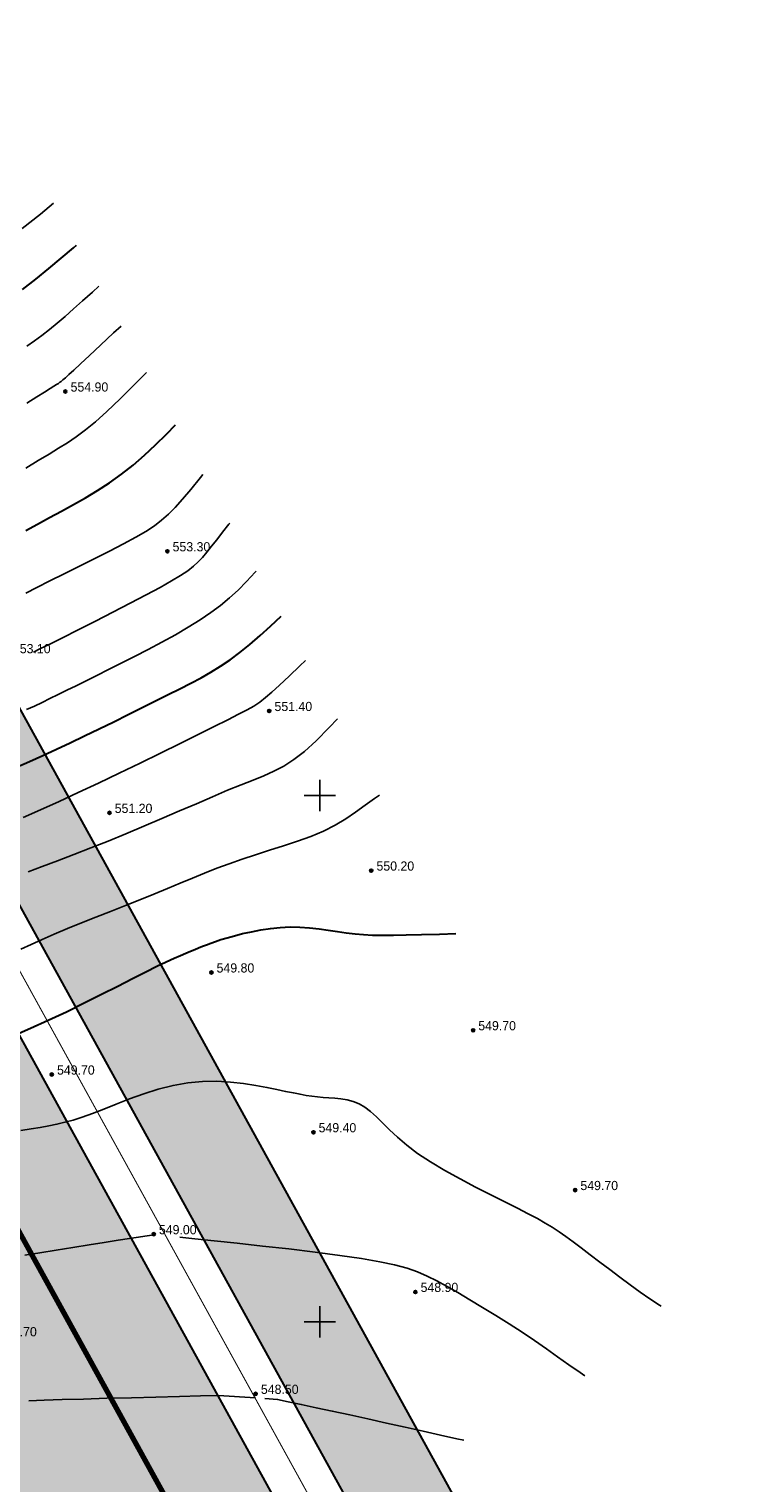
# Model space of a CAD drawing. Extents: x 883 to 364438, y -13 to 4201180.
# Tile 591 of 607: x 364268 to 364335, y 4200785 to 4200923. Entities that reach past the tile are written whole.
import ezdxf

# ---------------------------------------------------------------- set-up
doc = ezdxf.new("R2010")
doc.units = 0
doc.header["$LTSCALE"] = 0.5
doc.header["$MEASUREMENT"] = 0
doc.header["$PDMODE"] = 32
doc.header["$PDSIZE"] = 0.3
doc.linetypes.add('CONTI', pattern=[0])
doc.linetypes.add('STRIH_1', pattern=[3, 2, -1])
for name, color, linetype in [('(004) Точки рельефа', 7, 'Continuous'), ('GORIZDEFAULT', 32, 'CONTI'), ('PI_TTDEFAULT', 5, 'CONTI'), ('SETKR', 2, 'CONTI')]:
    doc.layers.add(name, color=color, linetype=linetype)
doc.layers.add('(032) Горизонтали утолщенные', color=32, linetype='Continuous', lineweight=30)
doc.layers.add('.', color=7, linetype='Continuous', lineweight=15)
doc.styles.add('D-431', font='d431.ttf')

# ---------------------------------------------------------------- blocks, each defined once
blk = doc.blocks.new('BL_333')
at = {"color": 0}
for p, q in [((0, -1.5), (0, 1.5)), ((-1.5, 0), (1.5, 0))]:
    blk.add_line(p, q, dxfattribs=at)
blk = doc.blocks.new('gergrgrre')
at = {"layer": '(032) Горизонтали утолщенные', "color": 32}
for points in [[(360571.75, 4200898.08, 556), (360573.01, 4200899.06, 556), (360574.24, 4200900.06, 556), (360575.43, 4200901.05, 556), (360576.58, 4200902.03, 556), (360576.87, 4200902.29, 556)], [(360572.06, 4200875.16, 554), (360573.18, 4200875.79, 554), (360574.31, 4200876.41, 554), (360575.45, 4200877.02, 554), (360576.6, 4200877.64, 554), (360577.74, 4200878.29, 554), (360578.88, 4200878.97, 554), (360580.02, 4200879.71, 554), (360581.14, 4200880.51, 554), (360582.25, 4200881.38, 554), (360583.34, 4200882.32, 554), (360584.4, 4200883.31, 554), (360585.43, 4200884.32, 554), (360586.29, 4200885.21, 554)], [(360571.19, 4200852.69, 552), (360572.42, 4200853.24, 552), (360573.68, 4200853.8, 552), (360574.97, 4200854.39, 552), (360576.29, 4200855.01, 552), (360577.65, 4200855.66, 552), (360579.03, 4200856.33, 552), (360580.42, 4200857.01, 552), (360581.79, 4200857.68, 552), (360583.12, 4200858.35, 552), (360584.4, 4200858.98, 552), (360585.6, 4200859.58, 552), (360586.71, 4200860.14, 552), (360587.74, 4200860.67, 552), (360588.72, 4200861.19, 552), (360589.65, 4200861.72, 552), (360590.56, 4200862.28, 552), (360591.47, 4200862.9, 552), (360592.4, 4200863.58, 552), (360593.35, 4200864.35, 552), (360594.33, 4200865.19, 552), (360595.32, 4200866.09, 552), (360596.31, 4200867.03, 552)], [(360570.85, 4200827.16, 550), (360572.5, 4200827.88, 550), (360574.2, 4200828.65, 550), (360575.92, 4200829.46, 550), (360577.61, 4200830.3, 550), (360579.25, 4200831.12, 550), (360580.8, 4200831.9, 550), (360582.21, 4200832.62, 550), (360583.46, 4200833.25, 550), (360584.52, 4200833.77, 550), (360585.41, 4200834.19, 550), (360586.15, 4200834.53, 550), (360586.76, 4200834.8, 550), (360587.27, 4200835.02, 550), (360587.71, 4200835.2, 550), (360588.11, 4200835.36, 550), (360588.48, 4200835.52, 550), (360588.84, 4200835.67, 550), (360589.22, 4200835.82, 550), (360589.63, 4200835.98, 550), (360590.08, 4200836.14, 550), (360590.6, 4200836.31, 550), (360591.2, 4200836.49, 550), (360591.89, 4200836.68, 550), (360592.66, 4200836.88, 550), (360593.5, 4200837.06, 550), (360594.38, 4200837.23, 550), (360595.3, 4200837.37, 550), (360596.24, 4200837.46, 550), (360597.18, 4200837.51, 550), (360598.1, 4200837.49, 550), (360599.02, 4200837.43, 550), (360599.92, 4200837.33, 550), (360600.8, 4200837.21, 550), (360601.66, 4200837.08, 550), (360602.51, 4200836.96, 550), (360603.34, 4200836.85, 550), (360604.16, 4200836.78, 550), (360605, 4200836.74, 550), (360605.93, 4200836.72, 550), (360606.98, 4200836.73, 550), (360608.2, 4200836.75, 550), (360609.65, 4200836.79, 550), (360611.37, 4200836.84, 550), (360612.92, 4200836.88, 550)]]:
    blk.add_polyline3d(points, dxfattribs=at)
at = {"layer": 'GORIZDEFAULT', "color": 32}
for points in [[(360571.72, 4200903.85, 556.5), (360573.45, 4200905.24, 556.5), (360574.68, 4200906.26, 556.5)], [(360572.17, 4200892.7, 555.5), (360572.88, 4200893.19, 555.5), (360573.58, 4200893.71, 555.5), (360574.3, 4200894.27, 555.5), (360575.03, 4200894.87, 555.5), (360575.79, 4200895.51, 555.5), (360576.6, 4200896.22, 555.5), (360577.46, 4200896.99, 555.5), (360578.39, 4200897.83, 555.5), (360579.01, 4200898.4, 555.5)], [(360572.17, 4200887.26, 555), (360573.12, 4200887.86, 555), (360573.84, 4200888.32, 555), (360574.37, 4200888.65, 555), (360574.73, 4200888.88, 555), (360574.98, 4200889.04, 555), (360575.16, 4200889.15, 555), (360575.29, 4200889.25, 555), (360575.42, 4200889.34, 555), (360575.59, 4200889.48, 555), (360575.82, 4200889.68, 555), (360576.15, 4200889.98, 555), (360576.62, 4200890.41, 555), (360577.26, 4200891, 555), (360578.1, 4200891.79, 555), (360579.17, 4200892.78, 555), (360580.41, 4200893.95, 555), (360581.11, 4200894.6, 555)], [(360572.06, 4200881.11, 554.5), (360573.24, 4200881.83, 554.5), (360574.27, 4200882.44, 554.5), (360575.18, 4200882.99, 554.5), (360576.03, 4200883.51, 554.5), (360576.86, 4200884.08, 554.5), (360577.73, 4200884.73, 554.5), (360578.68, 4200885.51, 554.5), (360579.77, 4200886.49, 554.5), (360581.02, 4200887.67, 554.5), (360582.4, 4200889.03, 554.5), (360583.54, 4200890.18, 554.5)], [(360572.06, 4200869.21, 553.5), (360573.12, 4200869.76, 553.5), (360574.35, 4200870.38, 553.5), (360575.72, 4200871.06, 553.5), (360577.16, 4200871.77, 553.5), (360578.62, 4200872.5, 553.5), (360580.03, 4200873.21, 553.5), (360581.35, 4200873.9, 553.5), (360582.51, 4200874.53, 553.5), (360583.47, 4200875.09, 553.5), (360584.28, 4200875.61, 553.5), (360584.97, 4200876.14, 553.5), (360585.61, 4200876.71, 553.5), (360586.25, 4200877.37, 553.5), (360586.94, 4200878.14, 553.5), (360587.73, 4200879.08, 553.5), (360588.67, 4200880.21, 553.5), (360588.89, 4200880.48, 553.5)], [(360572.81, 4200863.62, 553), (360573.46, 4200863.95, 553), (360574.27, 4200864.35, 553), (360575.55, 4200864.99, 553), (360577.05, 4200865.74, 553), (360578.67, 4200866.56, 553), (360580.34, 4200867.41, 553), (360581.98, 4200868.26, 553), (360583.51, 4200869.06, 553), (360584.84, 4200869.77, 553), (360585.92, 4200870.38, 553), (360586.77, 4200870.9, 553), (360587.45, 4200871.35, 553), (360587.99, 4200871.77, 553), (360588.44, 4200872.19, 553), (360588.84, 4200872.62, 553), (360589.26, 4200873.11, 553), (360589.71, 4200873.67, 553), (360590.22, 4200874.3, 553), (360590.76, 4200875, 553), (360591.36, 4200875.76, 553), (360591.44, 4200875.86, 553)], [(360572.14, 4200858.17, 552.5), (360572.88, 4200858.5, 552.5), (360573.61, 4200858.84, 552.5), (360574.36, 4200859.2, 552.5), (360575.14, 4200859.58, 552.5), (360575.97, 4200859.99, 552.5), (360576.85, 4200860.43, 552.5), (360577.8, 4200860.9, 552.5), (360578.82, 4200861.41, 552.5), (360579.93, 4200861.97, 552.5), (360581.13, 4200862.57, 552.5), (360582.4, 4200863.21, 552.5), (360583.69, 4200863.88, 552.5), (360585, 4200864.57, 552.5), (360586.27, 4200865.27, 552.5), (360587.49, 4200865.98, 552.5), (360588.62, 4200866.68, 552.5), (360589.64, 4200867.37, 552.5), (360590.56, 4200868.06, 552.5), (360591.42, 4200868.77, 552.5), (360592.24, 4200869.52, 552.5), (360593.04, 4200870.32, 552.5), (360593.85, 4200871.2, 552.5), (360593.95, 4200871.31, 552.5)], [(360571.81, 4200847.91, 551.5), (360573.46, 4200848.64, 551.5), (360575.22, 4200849.43, 551.5), (360577.05, 4200850.28, 551.5), (360578.97, 4200851.18, 551.5), (360580.94, 4200852.12, 551.5), (360582.92, 4200853.07, 551.5), (360584.87, 4200854.02, 551.5), (360586.72, 4200854.94, 551.5), (360588.44, 4200855.79, 551.5), (360589.97, 4200856.55, 551.5), (360591.26, 4200857.2, 551.5), (360592.28, 4200857.71, 551.5), (360593.09, 4200858.13, 551.5), (360593.74, 4200858.5, 551.5), (360594.3, 4200858.88, 551.5), (360594.85, 4200859.3, 551.5), (360595.45, 4200859.82, 551.5), (360596.18, 4200860.48, 551.5), (360597.07, 4200861.32, 551.5), (360598.1, 4200862.31, 551.5), (360598.62, 4200862.82, 551.5)], [(360572.28, 4200842.74, 551), (360573.63, 4200843.25, 551), (360575.08, 4200843.8, 551), (360576.62, 4200844.39, 551), (360578.23, 4200845.02, 551), (360579.89, 4200845.67, 551), (360581.58, 4200846.36, 551), (360583.29, 4200847.08, 551), (360584.99, 4200847.8, 551), (360586.66, 4200848.53, 551), (360588.27, 4200849.22, 551), (360589.8, 4200849.88, 551), (360591.23, 4200850.49, 551), (360592.51, 4200851.02, 551), (360593.66, 4200851.47, 551), (360594.69, 4200851.88, 551), (360595.64, 4200852.31, 551), (360596.58, 4200852.8, 551), (360597.52, 4200853.41, 551), (360598.53, 4200854.19, 551), (360599.65, 4200855.19, 551), (360600.89, 4200856.45, 551), (360601.67, 4200857.29, 551)], [(360571.6, 4200835.39, 550.5), (360572.57, 4200835.85, 550.5), (360573.62, 4200836.33, 550.5), (360574.77, 4200836.83, 550.5), (360576.02, 4200837.35, 550.5), (360577.34, 4200837.89, 550.5), (360578.72, 4200838.44, 550.5), (360580.12, 4200838.99, 550.5), (360581.53, 4200839.55, 550.5), (360582.91, 4200840.09, 550.5), (360584.24, 4200840.63, 550.5), (360585.51, 4200841.15, 550.5), (360586.72, 4200841.66, 550.5), (360587.89, 4200842.15, 550.5), (360589.05, 4200842.62, 550.5), (360590.21, 4200843.08, 550.5), (360591.39, 4200843.52, 550.5), (360592.62, 4200843.95, 550.5), (360593.9, 4200844.37, 550.5), (360595.22, 4200844.79, 550.5), (360596.55, 4200845.21, 550.5), (360597.87, 4200845.65, 550.5), (360599.14, 4200846.11, 550.5), (360600.35, 4200846.62, 550.5), (360601.46, 4200847.17, 550.5), (360602.47, 4200847.78, 550.5), (360603.4, 4200848.42, 550.5), (360604.3, 4200849.08, 550.5), (360605.2, 4200849.72, 550.5), (360605.68, 4200850.03, 550.5)], [(360571.6, 4200818.17, 549.5), (360572.57, 4200818.32, 549.5), (360573.44, 4200818.47, 549.5), (360574.25, 4200818.61, 549.5), (360575.02, 4200818.77, 549.5), (360575.78, 4200818.95, 549.5), (360576.57, 4200819.17, 549.5), (360577.43, 4200819.45, 549.5), (360578.39, 4200819.79, 549.5), (360579.47, 4200820.21, 549.5), (360580.65, 4200820.69, 549.5), (360581.93, 4200821.18, 549.5), (360583.27, 4200821.66, 549.5), (360584.65, 4200822.09, 549.5), (360586.06, 4200822.45, 549.5), (360587.47, 4200822.71, 549.5), (360588.86, 4200822.84, 549.5), (360590.21, 4200822.86, 549.5), (360591.51, 4200822.78, 549.5), (360592.75, 4200822.64, 549.5), (360593.91, 4200822.46, 549.5), (360594.97, 4200822.26, 549.5), (360595.92, 4200822.06, 549.5), (360596.75, 4200821.89, 549.5), (360597.48, 4200821.74, 549.5), (360598.12, 4200821.61, 549.5), (360598.7, 4200821.51, 549.5), (360599.25, 4200821.43, 549.5), (360599.77, 4200821.36, 549.5), (360600.3, 4200821.31, 549.5), (360600.85, 4200821.28, 549.5), (360601.42, 4200821.23, 549.5), (360602, 4200821.17, 549.5), (360602.58, 4200821.08, 549.5), (360603.16, 4200820.92, 549.5), (360603.73, 4200820.7, 549.5), (360604.28, 4200820.39, 549.5), (360604.82, 4200819.98, 549.5), (360605.37, 4200819.48, 549.5), (360605.95, 4200818.89, 549.5), (360606.61, 4200818.24, 549.5), (360607.36, 4200817.53, 549.5), (360608.25, 4200816.78, 549.5), (360609.29, 4200815.99, 549.5), (360610.52, 4200815.19, 549.5), (360611.88, 4200814.37, 549.5), (360613.33, 4200813.57, 549.5), (360614.79, 4200812.8, 549.5), (360616.23, 4200812.07, 549.5), (360617.58, 4200811.39, 549.5), (360618.78, 4200810.78, 549.5), (360619.8, 4200810.26, 549.5), (360620.67, 4200809.8, 549.5), (360621.41, 4200809.38, 549.5), (360622.08, 4200808.98, 549.5), (360622.72, 4200808.56, 549.5), (360623.37, 4200808.11, 549.5), (360624.06, 4200807.6, 549.5), (360624.84, 4200807.02, 549.5), (360625.69, 4200806.37, 549.5), (360626.59, 4200805.68, 549.5), (360627.54, 4200804.96, 549.5), (360628.5, 4200804.23, 549.5), (360629.47, 4200803.51, 549.5), (360630.43, 4200802.83, 549.5), (360631.36, 4200802.19, 549.5), (360632.27, 4200801.58, 549.5), (360632.43, 4200801.48, 549.5)], [(360571.97, 4200806.33, 549), (360573.41, 4200806.56, 549), (360574.95, 4200806.81, 549), (360576.52, 4200807.06, 549), (360578.07, 4200807.3, 549), (360579.52, 4200807.54, 549), (360580.83, 4200807.74, 549), (360581.92, 4200807.91, 549), (360584.22, 4200808.25, 549)], [(360586.69, 4200808.03, 549), (360588.13, 4200807.89, 549), (360589.97, 4200807.7, 549), (360592.15, 4200807.47, 549), (360594.56, 4200807.2, 549), (360597.06, 4200806.92, 549), (360599.55, 4200806.61, 549), (360601.89, 4200806.31, 549), (360603.96, 4200806, 549), (360605.69, 4200805.7, 549), (360607.1, 4200805.4, 549), (360608.28, 4200805.09, 549), (360609.29, 4200804.74, 549), (360610.2, 4200804.35, 549), (360611.1, 4200803.9, 549), (360612.04, 4200803.37, 549), (360613.1, 4200802.77, 549), (360614.25, 4200802.1, 549), (360615.46, 4200801.37, 549), (360616.71, 4200800.6, 549), (360617.97, 4200799.81, 549), (360619.21, 4200799, 549), (360620.4, 4200798.21, 549), (360621.52, 4200797.43, 549), (360622.59, 4200796.67, 549), (360623.65, 4200795.91, 549), (360624.72, 4200795.17, 549), (360625.18, 4200794.86, 549)], [(360572.34, 4200792.49, 548.5), (360573.81, 4200792.55, 548.5), (360575.53, 4200792.61, 548.5), (360577.54, 4200792.66, 548.5), (360579.77, 4200792.73, 548.5), (360582.1, 4200792.79, 548.5), (360584.43, 4200792.85, 548.5), (360586.65, 4200792.91, 548.5), (360588.67, 4200792.96, 548.5), (360590.36, 4200793, 548.5), (360593.9, 4200792.77, 548.5)], [(360594.77, 4200792.71, 548.5), (360595.99, 4200792.63, 548.5), (360597, 4200792.41, 548.5), (360598.23, 4200792.15, 548.5), (360599.64, 4200791.84, 548.5), (360601.18, 4200791.51, 548.5), (360602.84, 4200791.15, 548.5), (360604.56, 4200790.77, 548.5), (360606.33, 4200790.38, 548.5), (360608.09, 4200789.99, 548.5), (360609.81, 4200789.61, 548.5), (360611.46, 4200789.24, 548.5), (360613.01, 4200788.89, 548.5), (360613.69, 4200788.74, 548.5)]]:
    blk.add_polyline3d(points, dxfattribs=at)
at = {"layer": 'PI_TTDEFAULT', "color": 5}
for p in [(360575.82, 4200888.38, 554.9), (360585.51, 4200873.2, 553.3), (360595.19, 4200858.03, 551.4), (360580.02, 4200848.35, 551.2), (360604.88, 4200842.86, 550.2), (360589.7, 4200833.18, 549.8), (360614.56, 4200827.69, 549.7), (360574.53, 4200823.49, 549.7), (360599.39, 4200818, 549.4), (360624.25, 4200812.51, 549.7), (360584.22, 4200808.32, 549), (360609.07, 4200802.83, 548.9), (360593.9, 4200793.15, 548.5)]:
    blk.add_point(p, dxfattribs=at)
at = {"layer": 'SETKR', "color": 92}
for p in [(360600, 4200850), (360600, 4200800)]:
    blk.add_blockref('BL_333', p, dxfattribs=at)
at = {"layer": '(004) Точки рельефа', "style": 'D-431'}
for s, p in [('554.90', (360576.32, 4200888.37)), ('553.30', (360586.01, 4200873.19)), ('553.10', (360570.84, 4200863.51)), ('551.40', (360595.69, 4200858.02)), ('551.20', (360580.51, 4200848.34)), ('550.20', (360605.38, 4200842.86)), ('549.80', (360590.19, 4200833.18)), ('549.70', (360615.05, 4200827.69)), ('549.70', (360575.03, 4200823.48)), ('549.40', (360599.88, 4200818)), ('549.70', (360624.75, 4200812.51)), ('549.00', (360584.71, 4200808.31)), ('548.90', (360609.57, 4200802.83)), ('548.70', (360569.53, 4200798.62)), ('548.50', (360594.4, 4200793.15))]:
    blk.add_text(s, height=0.875, dxfattribs=at).set_placement(p)

msp = doc.modelspace()

# ---------------------------------------------------------------- hatches: boundary and pattern name
at = {"layer": '.', "linetype": 'Continuous', "lineweight": 30, "true_color": 0xafd9aa}
h = msp.add_hatch(color=9, dxfattribs=at)
h.dxf.hatch_style = 1
edge = h.paths.add_edge_path()
edge.add_line((364001.31, 4200879.25), (363996.96, 4200887.13))
edge.add_line((363996.96, 4200887.13), (364078.95, 4200932.31))
edge.add_arc((364081.37, 4200927.93), 5, 28.8577, 118.8577, ccw=False)
edge.add_line((364085.75, 4200930.34), (364234.04, 4200661.25))
edge.add_arc((364229.66, 4200658.83), 5, -61.1423, 28.8577, ccw=False)
edge.add_line((364232.07, 4200654.46), (364150.08, 4200609.27))
edge.add_line((364150.08, 4200609.27), (364145.74, 4200617.16))
edge.add_line((364145.74, 4200617.16), (364224.22, 4200660.41))
edge.add_line((364224.22, 4200660.41), (364079.8, 4200922.5))
edge.add_line((364079.8, 4200922.5), (364001.31, 4200879.25))
edge = h.paths.add_edge_path()
edge.add_line((364419.99, 4200768.28), (364424.33, 4200760.4))
edge.add_line((364424.33, 4200760.4), (364341.55, 4200714.78))
edge.add_arc((364339.14, 4200719.16), 5, 208.8577, 298.8577, ccw=False)
edge.add_line((364334.76, 4200716.75), (364186.47, 4200985.85))
edge.add_arc((364190.85, 4200988.26), 5, 118.8577, 208.8577, ccw=False)
edge.add_line((364188.43, 4200992.64), (364271.21, 4201038.26))
edge.add_line((364271.21, 4201038.26), (364275.56, 4201030.37))
edge.add_line((364275.56, 4201030.37), (364196.28, 4200986.69))
edge.add_line((364196.28, 4200986.69), (364340.71, 4200724.6))
edge.add_line((364340.71, 4200724.6), (364419.99, 4200768.28))
h.paths.add_polyline_path([(363970.66, 4200934.86), (363967.77, 4200940.11), (364242.01, 4201091.24), (364244.91, 4201085.99)])
h.paths.add_polyline_path([(363994.07, 4200892.38), (363976.45, 4200924.35), (364250.7, 4201075.48), (364268.32, 4201043.51)])
edge = h.paths.add_edge_path()
edge.add_line((364331.27, 4200691.99), (364367.43, 4200626.37))
edge.add_line((364367.43, 4200626.37), (364375.32, 4200630.72))
edge.add_line((364375.32, 4200630.72), (364337.22, 4200699.84))
edge.add_arc((364332.84, 4200697.43), 5, 28.8577, 118.8577)
edge.add_line((364330.43, 4200701.81), (364152.98, 4200604.02))
edge.add_line((364152.98, 4200604.02), (364157.32, 4200596.14))
edge.add_line((364157.32, 4200596.14), (364331.27, 4200691.99))
edge = h.paths.add_edge_path()
edge.add_line((364431.57, 4200747.27), (364427.22, 4200755.15))
edge.add_line((364427.22, 4200755.15), (364344.44, 4200709.53))
edge.add_arc((364346.86, 4200705.15), 5, 118.8577, 208.8577)
edge.add_line((364342.48, 4200702.74), (364380.57, 4200633.61))
edge.add_line((364380.57, 4200633.61), (364388.45, 4200637.96))
edge.add_line((364388.45, 4200637.96), (364352.29, 4200703.58))
edge.add_line((364352.29, 4200703.58), (364431.57, 4200747.27))
edge = h.paths.add_edge_path(flags=17)
edge.add_arc((364176.83, 4200980.54), 5, 28.8577, 118.8577)
edge.add_line((364174.42, 4200984.92), (364092.97, 4200940.03))
edge.add_arc((364095.38, 4200935.65), 5, 118.8577, 208.8577)
edge.add_line((364091, 4200933.24), (364107.49, 4200903.31))
edge.add_line((364107.49, 4200903.31), (364107.49, 4200903.31))
edge.add_arc((364116.64, 4200910.87), 11.87, 219.5732, 295.217)
edge.add_line((364121.69, 4200900.14), (364131.72, 4200905.66))
edge.add_line((364131.72, 4200905.66), (364129.91, 4200908.95))
edge.add_line((364129.91, 4200908.95), (364139.02, 4200913.97))
edge.add_line((364139.02, 4200913.97), (364127.14, 4200935.51))
edge.add_line((364127.14, 4200935.51), (364140.71, 4200942.98))
edge.add_line((364140.71, 4200942.98), (364135.34, 4200952.77))
edge.add_line((364135.34, 4200952.77), (364156.65, 4200964.44))
edge.add_line((364156.65, 4200964.44), (364161.98, 4200954.71))
edge.add_line((364161.98, 4200954.71), (364168.48, 4200958.29))
edge.add_line((364168.48, 4200958.29), (364180.36, 4200936.75))
edge.add_line((364180.36, 4200936.75), (364189.46, 4200941.77))
edge.add_line((364189.46, 4200941.77), (364191.27, 4200938.48))
edge.add_line((364191.27, 4200938.48), (364192.8, 4200939.32))
edge.add_arc((364186.43, 4200949.33), 11.87, 302.4985, 378.1423)
edge.add_line((364197.7, 4200953.03), (364181.21, 4200982.95))
edge = h.paths.add_edge_path()
edge.add_line((364166.33, 4200859.59), (364222, 4200890.28))
edge.add_line((364222, 4200890.28), (364223.06, 4200890.86))
edge.add_line((364223.06, 4200890.86), (364248.81, 4200844.11))
edge.add_line((364248.81, 4200844.11), (364250.8, 4200845.21))
edge.add_line((364250.8, 4200845.21), (364242.01, 4200861.17))
edge.add_line((364242.01, 4200861.17), (364246.85, 4200863.83))
edge.add_line((364246.85, 4200863.83), (364209.3, 4200931.98))
edge.add_arc((364202.06, 4200926.93), 8.83, 34.87, 121.2214)
edge.add_line((364197.48, 4200934.48), (364194.41, 4200932.79))
edge.add_line((364194.41, 4200932.79), (364196.22, 4200929.5))
edge.add_line((364196.22, 4200929.5), (364187.11, 4200924.49))
edge.add_line((364187.11, 4200924.49), (364196.09, 4200908.2))
edge.add_line((364196.09, 4200908.2), (364154.75, 4200885.41))
edge.add_line((364154.75, 4200885.41), (364145.77, 4200901.7))
edge.add_line((364145.77, 4200901.7), (364136.67, 4200896.69))
edge.add_line((364136.67, 4200896.69), (364134.86, 4200899.97))
edge.add_line((364134.86, 4200899.97), (364123.29, 4200893.6))
edge.add_arc((364127.23, 4200885.69), 8.83, 116.4941, 202.8455)
edge.add_line((364119.09, 4200882.27), (364239.29, 4200664.14))
edge.add_arc((364243.67, 4200666.56), 5, 208.8577, 298.8577)
edge.add_line((364246.08, 4200662.18), (364327.54, 4200707.06))
edge.add_arc((364325.12, 4200711.44), 5, 298.8577, 388.8577)
edge.add_line((364329.5, 4200713.85), (364260, 4200839.98))
edge.add_arc((364257.37, 4200838.54), 3, 28.8577, 118.8577)
edge.add_line((364255.92, 4200841.16), (364251.72, 4200838.85))
edge.add_line((364251.72, 4200838.85), (364262.57, 4200819.16))
edge.add_line((364262.57, 4200819.16), (364261.51, 4200818.59))
edge.add_line((364261.51, 4200818.59), (364306.3, 4200737.32))
edge.add_line((364306.3, 4200737.32), (364319.69, 4200713.01))
edge.add_line((364319.69, 4200713.01), (364245.24, 4200671.99))
edge.add_line((364245.24, 4200671.99), (364187.45, 4200776.87))
edge.add_line((364187.45, 4200776.87), (364206.22, 4200787.21))
edge.add_line((364206.22, 4200787.21), (364166.33, 4200859.59))
at = {"layer": '.', "linetype": 'Continuous', "transparency": 33554544}
h = msp.add_hatch(color=5, dxfattribs=at)
h.dxf.hatch_style = 1
h.set_gradient(color1=(255, 190, 168), color2=(255, 182, 158), one_color=1, tint=0.81)
h.paths.add_polyline_path([(364245.24, 4200671.99), (364319.69, 4200713.01), (364261.89, 4200817.89), (364187.45, 4200776.87)])

# ---------------------------------------------------------------- linework, layer by layer
at = {"color": 5, "linetype": 'Continuous', "lineweight": 30}
for points in [[(364188.43, 4200992.64), (364271.21, 4201038.26), (364268.32, 4201043.51), (363994.07, 4200892.38), (363996.96, 4200887.13), (364078.95, 4200932.31, -0.414214), (364085.75, 4200930.34), (364234.04, 4200661.25, -0.414214), (364232.07, 4200654.46), (364150.08, 4200609.27), (364152.98, 4200604.02), (364330.43, 4200701.81, -0.414214), (364337.22, 4200699.84), (364375.32, 4200630.72), (364380.57, 4200633.61), (364342.48, 4200702.74, -0.414214), (364344.44, 4200709.53), (364427.22, 4200755.15), (364424.33, 4200760.4), (364341.55, 4200714.78, -0.414214), (364334.76, 4200716.75), (364186.47, 4200985.85, -0.414214)], [(364419.99, 4200768.28), (364424.33, 4200760.4), (364341.55, 4200714.78, -0.414214), (364334.76, 4200716.75), (364186.47, 4200985.85, -0.414214), (364188.43, 4200992.64), (364271.21, 4201038.26), (364275.56, 4201030.37), (364196.28, 4200986.69), (364340.71, 4200724.6)]]:
    msp.add_lwpolyline(points, format="xyb", close=True, dxfattribs=at)
at = {"ltscale": 0.149071, "const_width": 0.1}
msp.add_lwpolyline([(364196.28, 4200986.69), (364340.71, 4200724.6)], dxfattribs=at)
at = {"color": 7, "linetype": 'STRIH_1', "ltscale": 2, "true_color": 0xffffff, "const_width": 0.1}
msp.add_lwpolyline([(364183.35, 4200985.29), (364331.93, 4200715.66)], dxfattribs=at)
at = {"ltscale": 0.149071, "const_width": 0.1}
msp.add_lwpolyline([(364424.33, 4200760.4), (364341.55, 4200714.78, -0.414214), (364334.76, 4200716.75), (364188.4, 4200982.34)], format="xyb", dxfattribs=at)
at = {"color": 5, "linetype": 'Continuous', "lineweight": 30}
msp.add_lwpolyline([(364119.09, 4200882.27), (364239.29, 4200664.14, 0.414214), (364246.08, 4200662.18), (364327.54, 4200707.06, 0.414214), (364329.5, 4200713.85), (364260, 4200839.98, 0.414214), (364255.92, 4200841.16), (364251.72, 4200838.85), (364262.57, 4200819.16), (364261.51, 4200818.59), (364306.3, 4200737.32), (364319.69, 4200713.01), (364245.24, 4200671.99), (364187.45, 4200776.87), (364206.22, 4200787.21), (364166.33, 4200859.59), (364222, 4200890.28), (364223.06, 4200890.86), (364248.81, 4200844.11), (364250.8, 4200845.21), (364242.01, 4200861.17), (364246.85, 4200863.83), (364209.3, 4200931.98, 0.395683)], format="xyb", dxfattribs=at)
at = {"color": 6, "ltscale": 0.149071, "const_width": 0.5}
msp.add_lwpolyline([(364261.89, 4200817.89), (364187.45, 4200776.87), (364245.24, 4200671.99), (364319.69, 4200713.01)], close=True, dxfattribs=at)
at = {"color": 5, "linetype": 'Continuous', "lineweight": 30}
msp.add_lwpolyline([(364319.69, 4200713.01), (364245.24, 4200671.99), (364187.45, 4200776.87), (364261.89, 4200817.89)], close=True, dxfattribs=at)

# ---------------------------------------------------------------- block references
at = {"linetype": 'Continuous'}
msp.add_blockref('gergrgrre', (3695.6, 0), dxfattribs=at)

doc.saveas('drawing.dxf')
